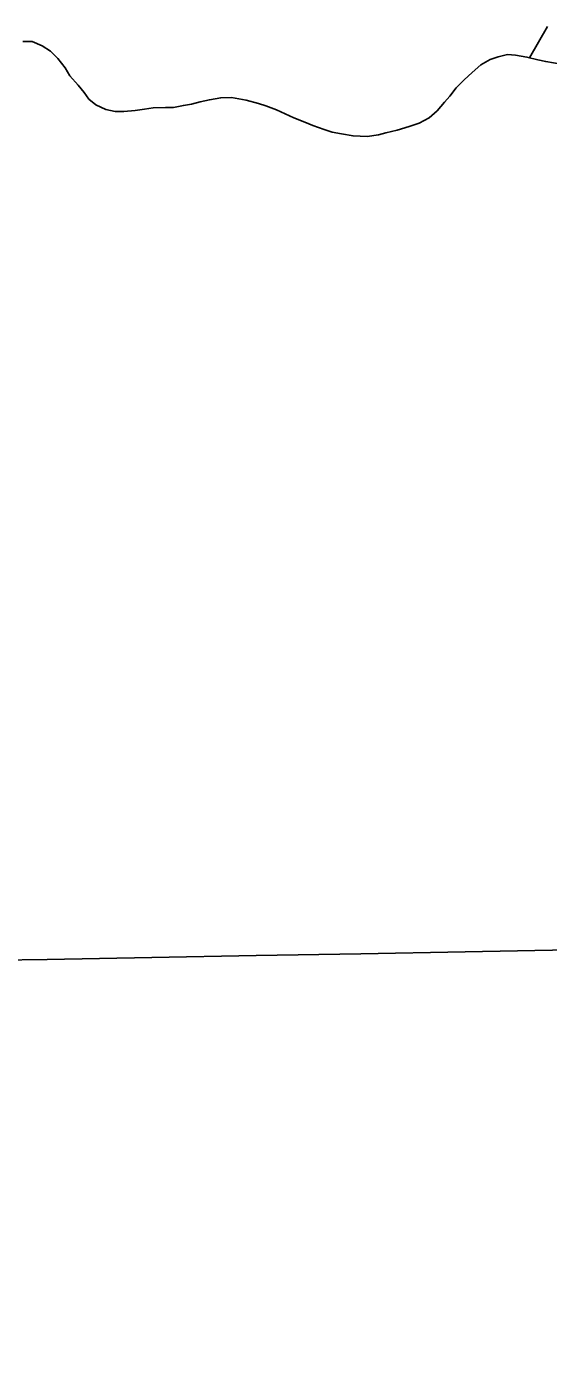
# Model space of a CAD drawing. Extents: x 3930721 to 3950824, y 220441 to 242861.
# Drawn here: x 3944366 to 3944573, y 230128 to 230655 of the extents above; entities that cross this region are included whole.
import ezdxf

# ---------------------------------------------------------------- set-up
doc = ezdxf.new("R2010")
doc.units = 0
for name, color, linetype in [('V-GRID-MAJR', 7, 'Continuous'), ('V-TOPO-SHOR', 7, 'Continuous'), ('V-WETL-SWMP', 7, 'Continuous')]:
    doc.layers.add(name, color=color, linetype=linetype)

msp = doc.modelspace()

# ---------------------------------------------------------------- linework, layer by layer
at = {"layer": 'V-GRID-MAJR'}
msp.add_spline([(3935736.57, 230127.92), (3940756.95, 230218.14), (3946078.33, 230314.51), (3946614.64, 230324.26)], degree=3, dxfattribs=at)
at = {"layer": 'V-TOPO-SHOR'}
for points in [[(3944364.07, 230648.8), (3944367.8, 230648.84), (3944371.81, 230647.02), (3944375.03, 230644.92), (3944377.99, 230642.02), (3944380.96, 230638.32), (3944382.85, 230635.15), (3944386.09, 230631.45), (3944388.51, 230628.55), (3944390.4, 230625.9), (3944393.09, 230623.53), (3944397.1, 230621.71)], [(3944397.1, 230621.71), (3944400.84, 230620.95), (3944404.3, 230620.98), (3944408.83, 230621.29), (3944412.55, 230621.86), (3944416, 230622.43), (3944420.8, 230622.48), (3944423.99, 230622.51), (3944427.98, 230623.35), (3944431.17, 230623.92), (3944434.62, 230624.75), (3944438.34, 230625.59), (3944442.86, 230626.43), (3944447.12, 230626.48), (3944452.99, 230625.47), (3944457.8, 230624.18), (3944460.74, 230623.15), (3944465.01, 230621.6), (3944468.49, 230620.03), (3944471.97, 230618.47), (3944476.25, 230616.65), (3944479.46, 230615.35), (3944484, 230613.8), (3944487.21, 230612.77), (3944490.94, 230612.01), (3944495.48, 230611.25), (3944501.07, 230611.04), (3944505.6, 230611.62), (3944508.52, 230612.45), (3944513.03, 230613.56), (3944517.81, 230614.94), (3944521.79, 230616.31), (3944525.76, 230618.48), (3944528.94, 230621.18), (3944531.83, 230624.67), (3944533.93, 230627.09), (3944536.56, 230630.31), (3944539.73, 230633.54), (3944542.89, 230636.5), (3944546.32, 230639.46), (3944550.03, 230641.63), (3944553.22, 230642.73), (3944556.94, 230643.56), (3944560.13, 230643.33), (3944564.67, 230642.58), (3944568.94, 230641.56), (3944572.14, 230640.79), (3944578.28, 230639.79)]]:
    msp.add_lwpolyline(points, dxfattribs=at)
at = {"layer": 'V-WETL-SWMP'}
for p, q in [((3944572.81, 230654.77), (3944565.68, 230642.34)), ((3944367.8, 230648.84), (3944364.07, 230648.8)), ((3944371.81, 230647.02), (3944367.8, 230648.84)), ((3944375.03, 230644.92), (3944371.81, 230647.02)), ((3944377.99, 230642.02), (3944375.03, 230644.92)), ((3944556.94, 230643.56), (3944553.22, 230642.73)), ((3944560.13, 230643.33), (3944556.94, 230643.56)), ((3944564.67, 230642.58), (3944560.13, 230643.33)), ((3944380.96, 230638.32), (3944377.99, 230642.02)), ((3944382.85, 230635.15), (3944380.96, 230638.32)), ((3944546.33, 230639.46), (3944542.89, 230636.5)), ((3944550.03, 230641.63), (3944546.33, 230639.46)), ((3944553.22, 230642.73), (3944550.03, 230641.63)), ((3944568.94, 230641.56), (3944564.67, 230642.58)), ((3944572.14, 230640.79), (3944568.94, 230641.56)), ((3944578.28, 230639.79), (3944572.14, 230640.79)), ((3944386.09, 230631.45), (3944382.85, 230635.15)), ((3944539.73, 230633.54), (3944536.56, 230630.31)), ((3944542.89, 230636.5), (3944539.73, 230633.54)), ((3944388.51, 230628.55), (3944386.09, 230631.45)), ((3944390.4, 230625.9), (3944388.51, 230628.55)), ((3944536.56, 230630.31), (3944533.93, 230627.09)), ((3944393.09, 230623.53), (3944390.4, 230625.9)), ((3944397.1, 230621.71), (3944393.09, 230623.53)), ((3944416, 230622.43), (3944412.55, 230621.86)), ((3944420.8, 230622.48), (3944416, 230622.43)), ((3944423.99, 230622.51), (3944420.8, 230622.48)), ((3944427.98, 230623.35), (3944423.99, 230622.51)), ((3944431.17, 230623.92), (3944427.98, 230623.35)), ((3944434.62, 230624.75), (3944431.17, 230623.92)), ((3944438.34, 230625.59), (3944434.62, 230624.75)), ((3944442.86, 230626.43), (3944438.34, 230625.59)), ((3944447.12, 230626.48), (3944442.86, 230626.43)), ((3944452.99, 230625.47), (3944447.12, 230626.48)), ((3944457.8, 230624.19), (3944452.99, 230625.47)), ((3944460.74, 230623.15), (3944457.8, 230624.19)), ((3944465.01, 230621.6), (3944460.74, 230623.15)), ((3944531.83, 230624.67), (3944528.93, 230621.18)), ((3944533.93, 230627.09), (3944531.83, 230624.67)), ((3944400.84, 230620.95), (3944397.1, 230621.71)), ((3944404.3, 230620.98), (3944400.84, 230620.95)), ((3944408.83, 230621.29), (3944404.3, 230620.98)), ((3944412.55, 230621.86), (3944408.83, 230621.29)), ((3944468.49, 230620.03), (3944465.01, 230621.6)), ((3944471.97, 230618.47), (3944468.49, 230620.03)), ((3944476.25, 230616.65), (3944471.97, 230618.47)), ((3944525.77, 230618.48), (3944521.79, 230616.31)), ((3944528.93, 230621.18), (3944525.77, 230618.48)), ((3944479.46, 230615.35), (3944476.25, 230616.65)), ((3944484, 230613.8), (3944479.46, 230615.35)), ((3944487.21, 230612.77), (3944484, 230613.8)), ((3944490.94, 230612), (3944487.21, 230612.77)), ((3944495.48, 230611.25), (3944490.94, 230612)), ((3944505.6, 230611.62), (3944501.07, 230611.04)), ((3944508.52, 230612.45), (3944505.6, 230611.62)), ((3944513.03, 230613.56), (3944508.52, 230612.45)), ((3944517.81, 230614.94), (3944513.03, 230613.56)), ((3944521.79, 230616.31), (3944517.81, 230614.94)), ((3944501.07, 230611.04), (3944495.48, 230611.25))]:
    msp.add_line(p, q, dxfattribs=at)

doc.saveas('drawing.dxf')
